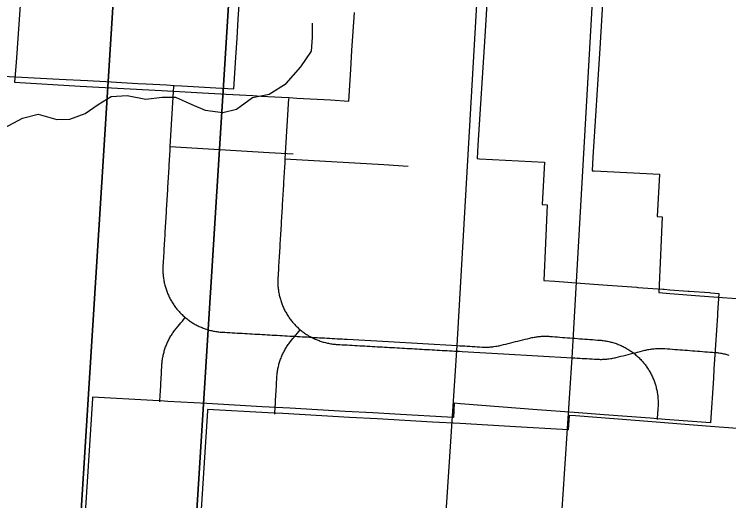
# Model space of a CAD drawing. Extents: x -38.2 to 41.9, y -4 to 24.9.
# Drawn here: x 4.989 to 5.526, y 19.582 to 19.948 of the extents above; entities that cross this region are included whole.
import ezdxf

# ---------------------------------------------------------------- set-up
doc = ezdxf.new("R2010")
doc.units = 0
for name, color, linetype in [('Default', 7, 'Continuous'), ('GM_X_County_Road', 7, 'Continuous'), ('GM_X_Interchange_Ramps', 7, 'Continuous'), ('GM_X_Minor_River', 7, 'Continuous'), ('GM_X_State_Location', 7, 'Continuous'), ('GM_X_Township_Road', 7, 'Continuous')]:
    doc.layers.add(name, color=color, linetype=linetype)

msp = doc.modelspace()

# ---------------------------------------------------------------- linework, layer by layer
at = {"layer": 'Default'}
for points in [[(5.35671, 20.15992), (5.34298, 19.9314), (5.33785, 19.84968), (5.33721, 19.83947), (5.33891, 19.83938), (5.38804, 19.83686), (5.3861, 19.80501), (5.39, 19.80477), (5.38873, 19.77598), (5.38746, 19.74782), (5.3956, 19.74722), (5.41826, 19.74555), (5.43522, 19.7443), (5.45724, 19.74268), (5.45823, 19.74261), (5.47701, 19.74123), (5.47797, 19.74116), (5.48207, 19.74086), (5.49587, 19.73984), (5.49682, 19.73977), (5.51208, 19.73865), (5.51302, 19.73857), (5.51906, 19.73811), (5.51809, 19.7231), (5.51798, 19.72143), (5.51657, 19.69944), (5.51538, 19.68098), (5.51494, 19.67428), (5.51279, 19.6408), (5.47869, 19.6433), (5.46736, 19.64415), (5.43291, 19.64674), (5.41024, 19.64845), (5.38239, 19.65054), (5.32476, 19.65505), (5.31999, 19.65543), (5.31935, 19.6447), (5.3149, 19.64495), (5.27964, 19.64694), (5.25884, 19.64811), (5.23804, 19.64929), (5.21724, 19.65046), (5.19644, 19.65164), (5.17564, 19.65281), (5.15484, 19.65399), (5.13404, 19.65516), (5.10473, 19.65682), (5.09906, 19.65714), (5.09339, 19.65746), (5.04806, 19.66002), (5.04799, 19.65898), (5.04002, 19.53399)], [(4.95213, 19.90309), (5.02276, 19.89931), (5.0442, 19.89817), (5.05803, 19.89743), (5.06211, 19.89721), (5.08206, 19.89609), (5.08825, 19.89575), (5.10371, 19.89488), (5.10938, 19.89457), (5.11506, 19.89425), (5.11515, 19.89424), (5.14059, 19.89282), (5.15428, 19.892), (5.15575, 19.9156), (5.15664, 19.92997), (5.15753, 19.94433), (5.15842, 19.9587)]]:
    msp.add_lwpolyline(points, dxfattribs=at)
at = {"layer": 'GM_X_County_Road'}
for points in [[(5.44999, 20.27048), (5.44428, 20.17228), (5.44318, 20.15073), (5.42946, 19.92221), (5.42433, 19.84049), (5.42369, 19.83028), (5.42539, 19.83019), (5.47452, 19.82767), (5.47258, 19.79582), (5.47648, 19.79558), (5.47521, 19.76679), (5.47393, 19.73863), (5.48208, 19.73803), (5.50474, 19.73636), (5.5217, 19.73511), (5.54372, 19.73349)], [(4.99353, 19.95491), (4.99043, 19.91188), (4.98936, 19.89708), (5.03861, 19.8939), (5.10924, 19.89012), (5.13068, 19.88898), (5.14451, 19.88824), (5.14859, 19.88802), (5.16854, 19.8869), (5.17472, 19.88656), (5.19019, 19.88569), (5.19586, 19.88538), (5.20154, 19.88506), (5.20163, 19.88505), (5.22706, 19.88363), (5.24076, 19.88281), (5.24222, 19.90641), (5.24312, 19.92078), (5.24401, 19.93514), (5.2449, 19.94951)], [(5.55384, 19.63496), (5.51939, 19.63755), (5.49672, 19.63926), (5.46887, 19.64135), (5.41124, 19.64586), (5.40646, 19.64624), (5.40583, 19.63551), (5.40138, 19.63576), (5.36612, 19.63775), (5.34532, 19.63892), (5.32452, 19.6401), (5.30372, 19.64127), (5.28292, 19.64245), (5.26212, 19.64362), (5.24132, 19.6448), (5.22052, 19.64597), (5.19121, 19.64763), (5.18554, 19.64795), (5.17987, 19.64827), (5.13453, 19.65083), (5.13447, 19.64979), (5.1265, 19.5248)]]:
    msp.add_lwpolyline(points, dxfattribs=at)
at = {"layer": 'GM_X_Interchange_Ramps'}
for points in [[(5.01828, 19.2401), (5.08694, 20.33209), (5.12429, 20.9), (2.11034, 20.9), (2.11244, 20.45264), (2.1223, 20.27254), (2.13391, 19.39602)], [(5.10476, 19.23091), (5.17341, 20.32291), (5.21137, 20.9), (2.19678, 20.9), (2.19891, 20.44345), (2.20877, 20.26335), (2.22039, 19.38683)], [(8.9, 20.9), (5.12429, 20.9), (5.08694, 20.33209), (5.01828, 19.2401), (4.52399, 19.27236), (4.50631, 19.27487), (4.2891, 19.28831), (4.31874, 19.13507), (4.34612, 19.0129), (4.3543, 18.88688), (4.3579, 18.83151), (4.34269, 18.3695), (4.3427, 18.21913), (4.35069, 18.07444), (4.36972, 17.97342), (4.40434, 17.86101), (4.50705, 17.56476), (4.51288, 17.54463), (4.53103, 17.48196), (4.53217, 17.43183), (4.51699, 17.39944), (4.49566, 17.35396), (4.52192, 17.2005)], [(8.9, 20.9), (5.21137, 20.9), (5.17341, 20.32291), (5.10476, 19.23091), (4.61046, 19.26317), (4.59279, 19.26568), (4.37557, 19.27912), (4.40522, 19.12588), (4.4326, 19.00372), (4.44078, 18.8777), (4.44438, 18.82233), (4.42917, 18.36031), (4.42917, 18.20994), (4.43717, 18.06525), (4.4562, 17.96423), (4.49081, 17.85182), (4.59353, 17.55558), (4.59936, 17.53544), (4.6175, 17.47277), (4.61865, 17.42264), (4.60347, 17.39025), (4.58214, 17.34477), (4.6084, 17.19132)]]:
    msp.add_lwpolyline(points, dxfattribs=at)
at = {"layer": 'GM_X_Minor_River'}
msp.add_lwpolyline([(4.98177, 19.86274), (4.9954, 19.86993), (5.00713, 19.87296), (5.02113, 19.86879), (5.03097, 19.86916), (5.04233, 19.87333), (5.05217, 19.88014), (5.062, 19.8862), (5.07412, 19.88695), (5.08812, 19.8843), (5.10023, 19.88581), (5.11045, 19.88581), (5.12256, 19.88012), (5.13278, 19.87595), (5.14603, 19.87405), (5.15625, 19.8767), (5.16836, 19.88541), (5.18084, 19.88806), (5.19371, 19.89601), (5.20468, 19.90851), (5.21263, 19.92025), (5.21338, 19.93048), (5.21338, 19.94146)], dxfattribs=at)
at = {"layer": 'GM_X_State_Location'}
for points in [[(5.40521, 19.63646), (5.40875, 19.68967), (5.4344, 20.13799), (5.43857, 20.18504), (5.44256, 20.24979), (5.44336, 20.26854)], [(5.1954, 19.88476), (5.19272, 19.83939), (5.1926, 19.83752), (5.19249, 19.83566), (5.19238, 19.83379), (5.19228, 19.83192), (5.19216, 19.83006), (5.19205, 19.82819), (5.19194, 19.82632), (5.19183, 19.82445), (5.19172, 19.82259), (5.19161, 19.82072), (5.1915, 19.81886), (5.19139, 19.81699), (5.19127, 19.81512), (5.19116, 19.81325), (5.19106, 19.81139), (5.19095, 19.80952), (5.19083, 19.80765), (5.19072, 19.80578), (5.19061, 19.80392), (5.1905, 19.80205), (5.19039, 19.80018), (5.19028, 19.79831), (5.19017, 19.79645), (5.19006, 19.79458), (5.18995, 19.79271), (5.18984, 19.79085), (5.18973, 19.78898), (5.18962, 19.78712), (5.1895, 19.78525), (5.1894, 19.78338), (5.18929, 19.78151), (5.18917, 19.77965), (5.18906, 19.77778), (5.18895, 19.77591), (5.18885, 19.77404), (5.18873, 19.77218), (5.18862, 19.77031), (5.18851, 19.76844), (5.1884, 19.76657), (5.18829, 19.76471), (5.18818, 19.76284), (5.18807, 19.76098), (5.18796, 19.7591), (5.18784, 19.75724), (5.18774, 19.75537), (5.18763, 19.75351), (5.18752, 19.75164), (5.1874, 19.74977), (5.18736, 19.74896), (5.18734, 19.74814), (5.18732, 19.74732), (5.18732, 19.7465), (5.18734, 19.74569), (5.18737, 19.74487), (5.18741, 19.74406), (5.18747, 19.74324), (5.18754, 19.74243), (5.18763, 19.74161), (5.18773, 19.74081), (5.18784, 19.73999), (5.18796, 19.73918), (5.18811, 19.73838), (5.18826, 19.73758), (5.18843, 19.73678), (5.18862, 19.73598), (5.18881, 19.73519), (5.18902, 19.7344), (5.18924, 19.73362), (5.18948, 19.73283), (5.18973, 19.73206), (5.18999, 19.73128), (5.19027, 19.73052), (5.19057, 19.72975), (5.19087, 19.72899), (5.19119, 19.72824), (5.19152, 19.72749), (5.19186, 19.72675), (5.19221, 19.72601), (5.19258, 19.72528), (5.19296, 19.72456), (5.19336, 19.72384), (5.19376, 19.72313), (5.19418, 19.72243), (5.19461, 19.72174), (5.19505, 19.72105), (5.1955, 19.72037), (5.19597, 19.7197), (5.19644, 19.71903), (5.19693, 19.71838), (5.19743, 19.71773), (5.19794, 19.71709), (5.19846, 19.71647), (5.19899, 19.71584), (5.19953, 19.71523), (5.20009, 19.71463), (5.20065, 19.71404), (5.20122, 19.71346), (5.20181, 19.71289), (5.2024, 19.71232), (5.20301, 19.71177), (5.20362, 19.71123), (5.20424, 19.7107), (5.20487, 19.71018), (5.20551, 19.70967), (5.20616, 19.70917), (5.20682, 19.70867), (5.20749, 19.7082), (5.20817, 19.70774), (5.20885, 19.70728), (5.20954, 19.70684), (5.21025, 19.70641), (5.21095, 19.70599), (5.21167, 19.70559), (5.21239, 19.70519), (5.21312, 19.70482), (5.21385, 19.70445), (5.21459, 19.70409), (5.21533, 19.70375), (5.21609, 19.70342), (5.21684, 19.70311), (5.21761, 19.7028), (5.21838, 19.70252), (5.21915, 19.70224), (5.21993, 19.70198), (5.22072, 19.70173), (5.2215, 19.70149), (5.22229, 19.70127), (5.22308, 19.70106), (5.22388, 19.70087), (5.22469, 19.70069), (5.22549, 19.70052), (5.2263, 19.70037), (5.2271, 19.70023), (5.22792, 19.70011), (5.22873, 19.7), (5.22954, 19.6999), (5.23036, 19.69982), (5.23118, 19.69975), (5.232, 19.6997), (5.23388, 19.6996), (5.23576, 19.69948), (5.23764, 19.69938), (5.23951, 19.69927), (5.24139, 19.69917), (5.24327, 19.69906), (5.24515, 19.69896), (5.24703, 19.69885), (5.24891, 19.69874), (5.25079, 19.69864), (5.25267, 19.69853), (5.25454, 19.69843), (5.25643, 19.69832), (5.2583, 19.69821), (5.26018, 19.6981), (5.26206, 19.698), (5.26394, 19.69789), (5.26582, 19.69779), (5.2677, 19.69768), (5.26958, 19.69758), (5.27146, 19.69747), (5.27333, 19.69737), (5.27522, 19.69726), (5.27709, 19.69715), (5.27897, 19.69705), (5.28085, 19.69694), (5.28273, 19.69683), (5.28461, 19.69673), (5.28649, 19.69662), (5.28836, 19.69651), (5.29025, 19.69641), (5.29212, 19.6963), (5.294, 19.6962), (5.29588, 19.69609), (5.29776, 19.69599), (5.29964, 19.69588), (5.30152, 19.69577), (5.30339, 19.69567), (5.30528, 19.69556), (5.30715, 19.69545), (5.30904, 19.69535), (5.31091, 19.69524), (5.31279, 19.69513), (5.31467, 19.69503), (5.31655, 19.69492), (5.31843, 19.69482), (5.32031, 19.69471), (5.32219, 19.69461), (5.32407, 19.6945), (5.32594, 19.6944), (5.357, 19.69262)], [(5.19272, 19.83939), (5.26719, 19.83498), (5.28535, 19.83391)], [(5.18508, 19.64734), (5.18519, 19.64919), (5.18529, 19.65104), (5.1854, 19.65289), (5.1855, 19.65474), (5.1856, 19.65658), (5.18571, 19.65844), (5.18581, 19.66029), (5.18592, 19.66213), (5.18602, 19.66399), (5.18612, 19.66584), (5.18623, 19.66768), (5.18633, 19.66953), (5.18644, 19.67139), (5.18654, 19.67323), (5.18665, 19.67508), (5.1867, 19.6759), (5.18677, 19.67672), (5.18685, 19.67754), (5.18694, 19.67835), (5.18706, 19.67917), (5.18718, 19.67998), (5.18732, 19.68079), (5.18747, 19.6816), (5.18764, 19.6824), (5.18782, 19.6832), (5.18801, 19.684), (5.18822, 19.68479), (5.18844, 19.68558), (5.18868, 19.68637), (5.18893, 19.68715), (5.18919, 19.68793), (5.18946, 19.6887), (5.18975, 19.68947), (5.19006, 19.69023), (5.19037, 19.69099), (5.1907, 19.69174), (5.19104, 19.69249), (5.19139, 19.69323), (5.19176, 19.69397), (5.19214, 19.69469), (5.19254, 19.69541), (5.19294, 19.69613), (5.19336, 19.69684), (5.19379, 19.69753), (5.19423, 19.69823), (5.19468, 19.69891), (5.19515, 19.69959), (5.19562, 19.70025), (5.19612, 19.70092), (5.19661, 19.70157), (5.19712, 19.70221), (5.19765, 19.70285), (5.19874, 19.70415), (5.19984, 19.70546), (5.20094, 19.70677), (5.20204, 19.70808), (5.20314, 19.70939), (5.20424, 19.7107)], [(5.43786, 19.68908), (5.43865, 19.68921), (5.43943, 19.68936), (5.44021, 19.68952), (5.441, 19.68969), (5.44177, 19.68988), (5.44358, 19.69033), (5.44538, 19.69078), (5.44717, 19.69123), (5.44898, 19.69168), (5.45078, 19.69213), (5.45258, 19.69258), (5.45438, 19.69303), (5.45618, 19.69348), (5.45798, 19.69393), (5.45978, 19.69438), (5.46158, 19.69482), (5.46338, 19.69528), (5.46416, 19.69546), (5.46494, 19.69564), (5.46573, 19.6958), (5.46651, 19.69595), (5.4673, 19.69608), (5.4681, 19.6962), (5.46888, 19.69631), (5.46968, 19.6964), (5.47048, 19.69648), (5.47128, 19.69655), (5.47208, 19.69661), (5.47287, 19.69664), (5.47368, 19.69668), (5.47448, 19.69669), (5.47528, 19.69669), (5.47608, 19.69667), (5.47688, 19.69664), (5.47768, 19.6966), (5.47848, 19.69655), (5.48036, 19.6964), (5.48224, 19.69626), (5.48413, 19.69612), (5.48601, 19.69597), (5.48789, 19.69582), (5.48977, 19.69568), (5.49166, 19.69554), (5.49354, 19.69539), (5.49542, 19.69525), (5.49731, 19.6951), (5.49918, 19.69496), (5.50107, 19.69481), (5.50295, 19.69467), (5.50483, 19.69453), (5.50671, 19.69438), (5.5086, 19.69423), (5.51048, 19.69409), (5.51236, 19.69395), (5.51424, 19.6938), (5.51613, 19.69366), (5.51695, 19.69359), (5.51777, 19.6935), (5.51859, 19.6934), (5.51941, 19.69329), (5.52022, 19.69316), (5.52104, 19.69302), (5.52185, 19.69287), (5.52266, 19.69269), (5.52346, 19.69251), (5.52426, 19.69231), (5.52506, 19.6921), (5.52585, 19.69187), (5.52665, 19.69164)], [(5.357, 19.69262), (5.40875, 19.68967), (5.41062, 19.68955), (5.4125, 19.68944), (5.41437, 19.68933), (5.41625, 19.68922), (5.41812, 19.68911), (5.42, 19.689), (5.42188, 19.68888), (5.42375, 19.68878), (5.42562, 19.68867), (5.4275, 19.68855), (5.4283, 19.68851), (5.4291, 19.68849), (5.4299, 19.68847), (5.43069, 19.68847), (5.4315, 19.68849), (5.4323, 19.68851), (5.43309, 19.68855), (5.43389, 19.6886), (5.43469, 19.68867), (5.43549, 19.68875), (5.43627, 19.68885), (5.43786, 19.68908)], [(5.3928, 19.42922), (5.39812, 19.53004), (5.40521, 19.63646)]]:
    msp.add_lwpolyline(points, dxfattribs=at)
at = {"layer": 'GM_X_Township_Road'}
for points in [[(5.31873, 19.64565), (5.32227, 19.69886), (5.34793, 20.14718), (5.3521, 20.19422), (5.35608, 20.25898), (5.35688, 20.27773)], [(5.10892, 19.89395), (5.10624, 19.84858), (5.10613, 19.84671), (5.10602, 19.84485), (5.1059, 19.84298), (5.1058, 19.84111), (5.10569, 19.83925), (5.10557, 19.83738), (5.10546, 19.83551), (5.10535, 19.83364), (5.10524, 19.83178), (5.10513, 19.82991), (5.10502, 19.82804), (5.10491, 19.82617), (5.1048, 19.82431), (5.10469, 19.82244), (5.10458, 19.82058), (5.10447, 19.81871), (5.10436, 19.81684), (5.10424, 19.81497), (5.10413, 19.81311), (5.10403, 19.81124), (5.10391, 19.80937), (5.1038, 19.8075), (5.10369, 19.80564), (5.10358, 19.80377), (5.10347, 19.8019), (5.10336, 19.80004), (5.10325, 19.79817), (5.10314, 19.79631), (5.10303, 19.79443), (5.10292, 19.79257), (5.10281, 19.7907), (5.1027, 19.78884), (5.10259, 19.78697), (5.10247, 19.7851), (5.10237, 19.78323), (5.10226, 19.78137), (5.10214, 19.7795), (5.10203, 19.77763), (5.10192, 19.77576), (5.10181, 19.7739), (5.1017, 19.77203), (5.10159, 19.77016), (5.10148, 19.76829), (5.10137, 19.76643), (5.10126, 19.76456), (5.10115, 19.7627), (5.10104, 19.76083), (5.10093, 19.75896), (5.10088, 19.75815), (5.10086, 19.75733), (5.10085, 19.75651), (5.10085, 19.75569), (5.10086, 19.75488), (5.10089, 19.75406), (5.10093, 19.75324), (5.10099, 19.75243), (5.10106, 19.75162), (5.10115, 19.7508), (5.10125, 19.74999), (5.10136, 19.74918), (5.10149, 19.74837), (5.10163, 19.74757), (5.10178, 19.74677), (5.10195, 19.74597), (5.10214, 19.74517), (5.10233, 19.74438), (5.10254, 19.74359), (5.10277, 19.74281), (5.103, 19.74202), (5.10326, 19.74125), (5.10352, 19.74047), (5.1038, 19.7397), (5.10409, 19.73894), (5.10439, 19.73818), (5.10471, 19.73743), (5.10504, 19.73668), (5.10538, 19.73594), (5.10574, 19.7352), (5.1061, 19.73447), (5.10648, 19.73375), (5.10688, 19.73303), (5.10728, 19.73232), (5.1077, 19.73162), (5.10813, 19.73092), (5.10857, 19.73024), (5.10902, 19.72956), (5.10949, 19.72889), (5.10997, 19.72822), (5.11045, 19.72757), (5.11095, 19.72692), (5.11146, 19.72628), (5.11198, 19.72566), (5.11251, 19.72503), (5.11306, 19.72442), (5.11361, 19.72382), (5.11417, 19.72323), (5.11475, 19.72265), (5.11533, 19.72208), (5.11593, 19.72151), (5.11653, 19.72096), (5.11714, 19.72042), (5.11776, 19.71989), (5.11839, 19.71937), (5.11903, 19.71886), (5.11969, 19.71835), (5.12034, 19.71786), (5.12102, 19.71739), (5.12169, 19.71693), (5.12238, 19.71647), (5.12307, 19.71603), (5.12377, 19.7156), (5.12448, 19.71518), (5.12519, 19.71478), (5.12591, 19.71438), (5.12664, 19.714), (5.12737, 19.71364), (5.12811, 19.71328), (5.12886, 19.71294), (5.12961, 19.71261), (5.13037, 19.7123), (5.13113, 19.71199), (5.1319, 19.71171), (5.13267, 19.71143), (5.13345, 19.71117), (5.13424, 19.71092), (5.13502, 19.71068), (5.13581, 19.71046), (5.13661, 19.71025), (5.13741, 19.71006), (5.13821, 19.70988), (5.13901, 19.70971), (5.13982, 19.70956), (5.14063, 19.70942), (5.14144, 19.70929), (5.14225, 19.70919), (5.14307, 19.70909), (5.14388, 19.70901), (5.1447, 19.70894), (5.14552, 19.70889), (5.1474, 19.70879), (5.14928, 19.70867), (5.15116, 19.70857), (5.15303, 19.70846), (5.15492, 19.70836), (5.15679, 19.70825), (5.15868, 19.70815), (5.16055, 19.70804), (5.16243, 19.70793), (5.16431, 19.70783), (5.16619, 19.70772), (5.16807, 19.70762), (5.16995, 19.70751), (5.17182, 19.7074), (5.17371, 19.70729), (5.17558, 19.70719), (5.17746, 19.70708), (5.17934, 19.70698), (5.18122, 19.70687), (5.1831, 19.70677), (5.18498, 19.70666), (5.18686, 19.70655), (5.18874, 19.70645), (5.19061, 19.70634), (5.19249, 19.70624), (5.19437, 19.70613), (5.19625, 19.70602), (5.19813, 19.70591), (5.20001, 19.70581), (5.20189, 19.7057), (5.20377, 19.7056), (5.20565, 19.70549), (5.20752, 19.70539), (5.2094, 19.70528), (5.21128, 19.70518), (5.21316, 19.70507), (5.21504, 19.70496), (5.21692, 19.70486), (5.2188, 19.70475), (5.22068, 19.70464), (5.22256, 19.70454), (5.22444, 19.70443), (5.22631, 19.70432), (5.2282, 19.70422), (5.23007, 19.70411), (5.23195, 19.70401), (5.23383, 19.7039), (5.23571, 19.7038), (5.23759, 19.70369), (5.23947, 19.70358), (5.27052, 19.70181)], [(5.10624, 19.84858), (5.18072, 19.84417), (5.19887, 19.84309)], [(5.0986, 19.65653), (5.09871, 19.65838), (5.09881, 19.66023), (5.09892, 19.66208), (5.09902, 19.66393), (5.09912, 19.66577), (5.09923, 19.66763), (5.09934, 19.66948), (5.09944, 19.67132), (5.09954, 19.67317), (5.09965, 19.67503), (5.09975, 19.67687), (5.09986, 19.67872), (5.09996, 19.68058), (5.10006, 19.68242), (5.10017, 19.68427), (5.10022, 19.68509), (5.10029, 19.68591), (5.10037, 19.68673), (5.10047, 19.68754), (5.10058, 19.68835), (5.1007, 19.68917), (5.10084, 19.68998), (5.10099, 19.69078), (5.10116, 19.69159), (5.10134, 19.69239), (5.10154, 19.69319), (5.10174, 19.69398), (5.10196, 19.69477), (5.1022, 19.69556), (5.10245, 19.69634), (5.10271, 19.69712), (5.10298, 19.69789), (5.10327, 19.69866), (5.10358, 19.69942), (5.10389, 19.70018), (5.10422, 19.70093), (5.10456, 19.70168), (5.10492, 19.70242), (5.10528, 19.70316), (5.10567, 19.70388), (5.10606, 19.7046), (5.10646, 19.70532), (5.10688, 19.70603), (5.10731, 19.70672), (5.10775, 19.70742), (5.1082, 19.7081), (5.10867, 19.70878), (5.10915, 19.70944), (5.10964, 19.71011), (5.11013, 19.71076), (5.11064, 19.7114), (5.11117, 19.71204), (5.11227, 19.71334), (5.11337, 19.71465), (5.11447, 19.71596), (5.11557, 19.71727), (5.11666, 19.71858), (5.11776, 19.71989)], [(5.35138, 19.69827), (5.35217, 19.6984), (5.35295, 19.69855), (5.35374, 19.69871), (5.35452, 19.69888), (5.3553, 19.69907), (5.3571, 19.69952), (5.3589, 19.69997), (5.3607, 19.70042), (5.3625, 19.70087), (5.3643, 19.70132), (5.3661, 19.70177), (5.3679, 19.70222), (5.3697, 19.70266), (5.3715, 19.70312), (5.3733, 19.70357), (5.3751, 19.70401), (5.3769, 19.70447), (5.37768, 19.70465), (5.37846, 19.70483), (5.37925, 19.70499), (5.38003, 19.70514), (5.38082, 19.70527), (5.38162, 19.70539), (5.38241, 19.7055), (5.3832, 19.70559), (5.384, 19.70567), (5.3848, 19.70574), (5.3856, 19.7058), (5.3864, 19.70583), (5.3872, 19.70586), (5.388, 19.70588), (5.3888, 19.70588), (5.3896, 19.70586), (5.3904, 19.70583), (5.3912, 19.70579), (5.392, 19.70574), (5.39388, 19.70559), (5.39577, 19.70545), (5.39765, 19.70531), (5.39953, 19.70516), (5.40141, 19.70501), (5.4033, 19.70487), (5.40518, 19.70473), (5.40706, 19.70458), (5.40895, 19.70444), (5.41083, 19.70429), (5.4127, 19.70415), (5.41459, 19.704), (5.41647, 19.70386), (5.41835, 19.70371), (5.42024, 19.70357), (5.42212, 19.70342), (5.424, 19.70328), (5.42588, 19.70314), (5.42777, 19.70299), (5.42965, 19.70285), (5.43048, 19.70278), (5.4313, 19.70269), (5.43212, 19.70259), (5.43293, 19.70248), (5.43374, 19.70235), (5.43456, 19.70221), (5.43537, 19.70206), (5.43618, 19.70188), (5.43698, 19.7017), (5.43778, 19.7015), (5.43858, 19.70129), (5.43937, 19.70106), (5.44017, 19.70083), (5.44095, 19.70057), (5.44174, 19.7003), (5.44251, 19.70002), (5.44328, 19.69973), (5.44405, 19.69942), (5.4448, 19.6991), (5.44556, 19.69877), (5.44631, 19.69842), (5.44705, 19.69806), (5.44779, 19.69769), (5.44852, 19.6973), (5.44924, 19.6969), (5.44996, 19.69649), (5.45067, 19.69607), (5.45137, 19.69563), (5.45206, 19.69518), (5.45275, 19.69472), (5.45342, 19.69425), (5.45409, 19.69377), (5.45475, 19.69328), (5.45541, 19.69277), (5.45605, 19.69225), (5.45669, 19.69172), (5.45731, 19.69118), (5.45792, 19.69063), (5.45852, 19.69007), (5.45912, 19.6895), (5.45971, 19.68891), (5.46028, 19.68832), (5.46085, 19.68772), (5.4614, 19.68711), (5.46194, 19.68648), (5.46248, 19.68586), (5.463, 19.68522), (5.46351, 19.68456), (5.46401, 19.68391), (5.4645, 19.68324), (5.46497, 19.68256), (5.46543, 19.68188), (5.46588, 19.68119), (5.46632, 19.68049), (5.46675, 19.67979), (5.46717, 19.67907), (5.46757, 19.67835), (5.46796, 19.67762), (5.46834, 19.67689), (5.4687, 19.67615), (5.46905, 19.6754), (5.46939, 19.67465), (5.46972, 19.67389), (5.47003, 19.67312), (5.47032, 19.67235), (5.47061, 19.67158), (5.47088, 19.6708), (5.47114, 19.67002), (5.47138, 19.66923), (5.47161, 19.66843), (5.47183, 19.66764), (5.47203, 19.66684), (5.47222, 19.66604), (5.47239, 19.66523), (5.47255, 19.66442), (5.4727, 19.66361), (5.47283, 19.66279), (5.47295, 19.66197), (5.47305, 19.66116), (5.47314, 19.66033), (5.47321, 19.65951), (5.47328, 19.65869), (5.47332, 19.65786), (5.47335, 19.65704), (5.47337, 19.65621), (5.47337, 19.65539), (5.47336, 19.65456), (5.47333, 19.65374), (5.47329, 19.65291), (5.47324, 19.65209), (5.4731, 19.6503), (5.47297, 19.6485), (5.47283, 19.6467), (5.4727, 19.64491), (5.47257, 19.64312)], [(5.27052, 19.70181), (5.32227, 19.69886), (5.32415, 19.69874), (5.32602, 19.69863), (5.32789, 19.69852), (5.32977, 19.69841), (5.33165, 19.6983), (5.33352, 19.69818), (5.3354, 19.69807), (5.33727, 19.69797), (5.33915, 19.69786), (5.34102, 19.69774), (5.34183, 19.6977), (5.34262, 19.69768), (5.34342, 19.69766), (5.34422, 19.69766), (5.34502, 19.69768), (5.34582, 19.6977), (5.34662, 19.69774), (5.34741, 19.69779), (5.34821, 19.69786), (5.34901, 19.69794), (5.3498, 19.69804), (5.35138, 19.69827)], [(5.30632, 19.43841), (5.31165, 19.53923), (5.31873, 19.64565)]]:
    msp.add_lwpolyline(points, dxfattribs=at)

doc.saveas('drawing.dxf')
